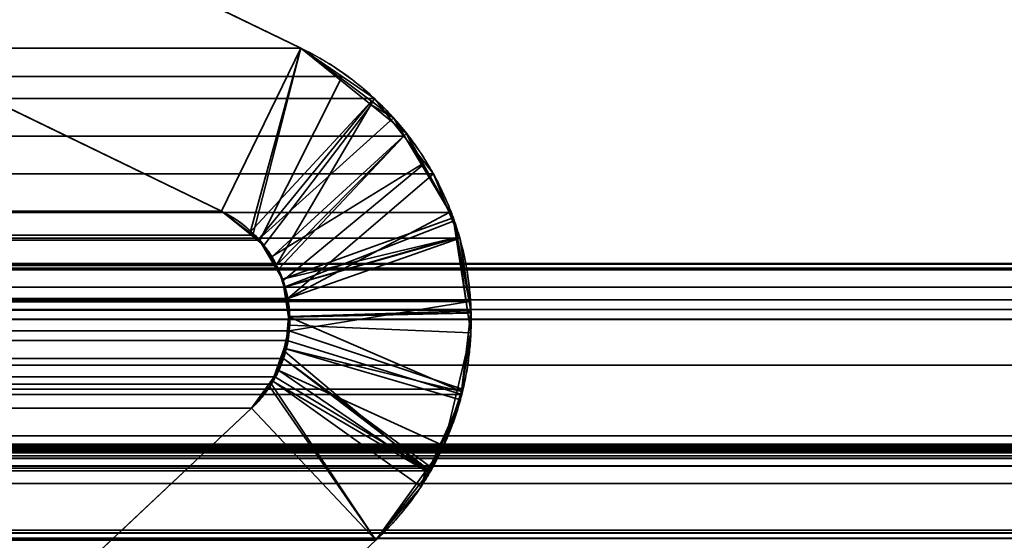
# Model space of a CAD drawing. Header units: millimetres. Extents: x -490 to 6690, y -115 to 152.
# Tile 686 of 1056: x 3401.88 to 3405.11, y 1.69 to 3.39. Entities that reach past the tile are written whole.
import ezdxf

# ---------------------------------------------------------------- set-up
doc = ezdxf.new("R2010")
doc.units = ezdxf.units.MM
doc.layers.add('151', color=253, linetype='Continuous')

# ---------------------------------------------------------------- blocks, each defined once
blk = doc.blocks.new('UG_SURFACE_003')
at = {"layer": '151', "color": 252, "linetype": 'Continuous', "lineweight": 35}
for points in [[(3589.9999, -6.2, 2202.5001), (3589.9999, 133.2, 2202.5001), (2410.0001, 133.2, 2202.5001), (2410.0001, -6.2, 2202.5001)], [(2559.9999, -6.2, 2052.5), (2559.9999, 133.2, 2052.5), (3440.0001, 133.2, 2052.5), (3440.0001, -6.2, 2052.5)]]:
    blk.add_3dface(points, dxfattribs=at)
blk = doc.blocks.new('UG_SURFACE_205')
at = {"layer": '151', "color": 254, "linetype": 'Continuous', "lineweight": 35}
for points in [[(3425.2501, -10, 2032.7499), (3425.2501, 136.75, 2032.7499), (2574.7499, 136.75, 2032.7499), (2574.7499, -10, 2032.7499)], [(3417.5, 21, 2025.0001), (3417.5, -8, 2025.0001), (2582.5, -8, 2025.0001), (2582.5, 21, 2025.0001)]]:
    blk.add_3dface(points, dxfattribs=at)
blk = doc.blocks.new('UG_SURFACE_231')
at = {"layer": '151', "color": 14, "linetype": 'Continuous', "lineweight": 35}
for points in [[(3417.3, -10, 2024.8001), (3417.3, 19, 2024.8001), (2582.7, 19, 2024.8001), (2582.7, -10, 2024.8001)], [(3413.25, 16.25, 2020.75), (3413.25, -22, 2020.75), (2586.75, -22, 2020.75), (2586.75, 16.25, 2020.75)]]:
    blk.add_3dface(points, dxfattribs=at)
blk = doc.blocks.new('UG_SURFACE_232')
at = {"layer": '151', "color": 7, "linetype": 'Continuous', "lineweight": 35}
for points in [[(2586.75, 16, 2020.75), (2586.75, -22, 2020.75), (3413.25, -22, 2020.75), (3413.25, 16, 2020.75)], [(3413.0001, 16, 2020.4999), (3413.0001, -22, 2020.4999), (2586.9999, -22, 2020.4999), (2586.9999, 16, 2020.4999)]]:
    blk.add_3dface(points, dxfattribs=at)
blk = doc.blocks.new('UG_SURFACE_238')
at = {"layer": '151', "color": 253, "linetype": 'Continuous', "lineweight": 35}
for points in [[(2587.8119, 4.4265, 2019.6881), (2587.8134, 2.0275, 2019.6865), (3412.1866, 2.0275, 2019.6865), (3412.1881, 4.4265, 2019.6881)], [(3402.8056, 3.3005, 2010.3056), (3401.8567, 3.7607, 2009.3565), (2598.1429, 3.7605, 2009.357), (2597.1944, 3.3005, 2010.3056)], [(3401.8567, 3.7607, 2009.3565), (3402.8056, 3.3005, 2010.3056), (3402.5462, 2.765, 2010.046), (3401.3655, 3.3375, 2008.8656)], [(3411.1381, 3.5528, 2018.6381), (3411.1371, 1.872, 2018.6372), (2588.8629, 1.872, 2018.6372), (2588.8619, 3.5528, 2018.6381)], [(2597.4538, 2.765, 2010.046), (2598.6345, 3.3375, 2008.8656), (3401.3655, 3.3375, 2008.8656), (3402.5462, 2.765, 2010.046)], [(2597.0616, 3.1994, 2010.4382), (3402.9415, 3.2076, 2010.4413), (3402.8056, 3.3005, 2010.3056)], [(3402.8056, 3.3005, 2010.3056), (2597.1944, 3.3005, 2010.3056), (2597.0616, 3.1994, 2010.4382)], [(3402.6487, 2.6867, 2010.1488), (3402.5462, 2.765, 2010.046), (3402.8056, 3.3005, 2010.3056)], [(3402.8056, 3.3005, 2010.3056), (3402.9415, 3.2076, 2010.4413), (3402.6713, 2.6696, 2010.1712), (3402.6487, 2.6867, 2010.1488)], [(2596.8814, 3.062, 2010.6184), (3403.0478, 3.1347, 2010.5479), (3402.9415, 3.2076, 2010.4413)], [(3402.9415, 3.2076, 2010.4413), (2597.0616, 3.1994, 2010.4382), (2596.8814, 3.062, 2010.6184)], [(3402.725, 2.5873, 2010.2251), (3402.6713, 2.6696, 2010.1712), (3402.9415, 3.2076, 2010.4413), (3403.0478, 3.1347, 2010.5479)], [(2596.8528, 3.0181, 2010.6473), (3403.1444, 3.0115, 2010.6442), (3403.0478, 3.1347, 2010.5479)], [(2596.8814, 3.062, 2010.6184), (2596.8528, 3.0181, 2010.6473), (3403.0478, 3.1347, 2010.5479)], [(3403.0478, 3.1347, 2010.5479), (3403.1444, 3.0115, 2010.6442), (3402.725, 2.5873, 2010.2251)], [(3403.1444, 3.0115, 2010.6442), (2596.8528, 3.0181, 2010.6473), (2596.7281, 2.8266, 2010.772)], [(2596.7281, 2.8266, 2010.772), (3403.2409, 2.8879, 2010.7408), (3403.1444, 3.0115, 2010.6442)], [(3403.1444, 3.0115, 2010.6442), (3402.7326, 2.5754, 2010.2327), (3402.725, 2.5873, 2010.2251)], [(3402.7634, 2.4788, 2010.2634), (3402.7326, 2.5754, 2010.2327), (3403.1444, 3.0115, 2010.6442), (3403.2409, 2.8879, 2010.7408)], [(2596.7073, 2.762, 2010.7925), (3403.2929, 2.7612, 2010.793), (3403.2409, 2.8879, 2010.7408)], [(2596.7281, 2.8266, 2010.772), (2596.7073, 2.762, 2010.7925), (3403.2409, 2.8879, 2010.7408)], [(3403.2409, 2.8879, 2010.7408), (3403.2929, 2.7612, 2010.793), (3402.7634, 2.4788, 2010.2634)], [(3403.2929, 2.7612, 2010.793), (2596.7073, 2.762, 2010.7925), (2596.6513, 2.5852, 2010.8488)], [(2596.6513, 2.5852, 2010.8488), (3403.3277, 2.6766, 2010.8275), (3403.2929, 2.7612, 2010.793)], [(2597.4538, 2.765, 2010.046), (3402.5462, 2.765, 2010.046), (3402.6487, 2.6867, 2010.1488), (2597.3513, 2.6867, 2010.1488)], [(3403.2929, 2.7612, 2010.793), (3403.3277, 2.6766, 2010.8275), (3402.7634, 2.4788, 2010.2634)], [(2597.3287, 2.6696, 2010.1712), (2597.3513, 2.6867, 2010.1488), (3402.6487, 2.6867, 2010.1488), (3402.6713, 2.6696, 2010.1712)], [(2596.6461, 2.4695, 2010.854), (3403.3597, 2.4693, 2010.8597), (3403.3277, 2.6766, 2010.8275)], [(2596.6513, 2.5852, 2010.8488), (2596.6461, 2.4695, 2010.854), (3403.3277, 2.6766, 2010.8275)], [(3402.6713, 2.6696, 2010.1712), (2597.275, 2.5873, 2010.2251), (2597.3287, 2.6696, 2010.1712)], [(3402.6713, 2.6696, 2010.1712), (3402.725, 2.5873, 2010.2251), (2597.275, 2.5873, 2010.2251)], [(3402.7638, 2.4675, 2010.2639), (3402.7634, 2.4788, 2010.2634), (3403.3277, 2.6766, 2010.8275), (3403.3597, 2.4693, 2010.8597)], [(2590.9314, 2.5782, 2016.5687), (3409.0686, 2.5782, 2016.5687), (3408.8647, 2.594, 2016.3648)], [(2591.1353, 2.594, 2016.3648), (2590.9314, 2.5782, 2016.5687), (3408.8647, 2.594, 2016.3648)], [(3408.8647, 2.594, 2016.3648), (3408.8566, 2.5909, 2016.3565), (2591.1434, 2.5909, 2016.3565), (2591.1353, 2.594, 2016.3648)], [(2591.1434, 2.5909, 2016.3565), (3408.8566, 2.5909, 2016.3565), (3408.6623, 2.5163, 2016.1624), (2591.3377, 2.5163, 2016.1624)], [(2597.2674, 2.5754, 2010.2327), (2597.275, 2.5873, 2010.2251), (3402.725, 2.5873, 2010.2251), (3402.7326, 2.5754, 2010.2327)], [(2590.7526, 2.5153, 2016.7472), (3409.2474, 2.5153, 2016.7472), (3409.137, 2.5729, 2016.6371)], [(2590.863, 2.5729, 2016.6371), (2590.7526, 2.5153, 2016.7472), (3409.137, 2.5729, 2016.6371)], [(3409.137, 2.5729, 2016.6371), (3409.0686, 2.5782, 2016.5687), (2590.9314, 2.5782, 2016.5687), (2590.863, 2.5729, 2016.6371)], [(2597.2362, 2.4675, 2010.2639), (3402.7326, 2.5754, 2010.2327), (3402.7634, 2.4788, 2010.2634)], [(3402.7326, 2.5754, 2010.2327), (2597.2362, 2.4675, 2010.2639), (2597.2366, 2.4788, 2010.2634)], [(2597.2366, 2.4788, 2010.2634), (2597.2674, 2.5754, 2010.2327), (3402.7326, 2.5754, 2010.2327)], [(3409.3864, 2.4427, 2016.8865), (3409.2474, 2.5153, 2016.7472), (2590.7526, 2.5153, 2016.7472), (2590.6136, 2.4427, 2016.8865)], [(2591.4478, 2.474, 2016.052), (2591.3377, 2.5163, 2016.1624), (3408.6623, 2.5163, 2016.1624)], [(2591.4478, 2.474, 2016.052), (3408.6623, 2.5163, 2016.1624), (3408.5522, 2.474, 2016.052)], [(3408.5522, 2.474, 2016.052), (2591.49, 2.4421, 2016.01), (2591.4478, 2.474, 2016.052)], [(3408.5522, 2.474, 2016.052), (3408.51, 2.4421, 2016.01), (2591.49, 2.4421, 2016.01)], [(3403.3597, 2.4693, 2010.8597), (2596.6461, 2.4695, 2010.854), (2596.6392, 2.3198, 2010.8609)], [(3403.3597, 2.4693, 2010.8597), (2596.6392, 2.3198, 2010.8609), (2596.6678, 2.1837, 2010.8323)], [(2596.6678, 2.1837, 2010.8323), (3403.3642, 2.4402, 2010.8643), (3403.3597, 2.4693, 2010.8597)], [(2597.2319, 2.3726, 2010.2682), (3402.7638, 2.4675, 2010.2639), (3402.7681, 2.3726, 2010.2682)], [(2597.2319, 2.3726, 2010.2682), (2597.2362, 2.4675, 2010.2639), (3402.7638, 2.4675, 2010.2639)], [(3402.7634, 2.4788, 2010.2634), (3402.7638, 2.4675, 2010.2639), (2597.2362, 2.4675, 2010.2639)], [(3403.3597, 2.4693, 2010.8597), (3402.7681, 2.3726, 2010.2682), (3402.7638, 2.4675, 2010.2639)], [(3403.3597, 2.4693, 2010.8597), (3403.3642, 2.4402, 2010.8643), (3403.336, 2.1813, 2010.8361), (3402.7681, 2.3726, 2010.2682)], [(2590.6136, 2.4427, 2016.8865), (2590.5857, 2.4102, 2016.9144), (3409.4143, 2.4102, 2016.9144)], [(2590.6136, 2.4427, 2016.8865), (3409.4143, 2.4102, 2016.9144), (3409.3864, 2.4427, 2016.8865)], [(2591.49, 2.4421, 2016.01), (3408.51, 2.4421, 2016.01), (3407.8753, 1.929, 2015.3754), (2592.1247, 1.929, 2015.3754)], [(2596.6678, 2.1837, 2010.8323), (3403.336, 2.1813, 2010.8361), (3403.3642, 2.4402, 2010.8643)], [(2590.4565, 2.2595, 2017.0436), (3409.5435, 2.2595, 2017.0436), (3409.4143, 2.4102, 2016.9144), (2590.5857, 2.4102, 2016.9144)], [(3402.7681, 2.3726, 2010.2682), (3402.7617, 2.3413, 2010.2615), (2597.2383, 2.3413, 2010.2615), (2597.2319, 2.3726, 2010.2682)], [(3402.7617, 2.3413, 2010.2615), (3402.7681, 2.3726, 2010.2682), (3403.336, 2.1813, 2010.8361), (3403.3341, 2.1635, 2010.8342)], [(2597.2509, 2.2813, 2010.2491), (2597.2383, 2.3413, 2010.2615), (3402.7617, 2.3413, 2010.2615)], [(2597.2509, 2.2813, 2010.2491), (3402.7617, 2.3413, 2010.2615), (3402.7491, 2.2813, 2010.2491)], [(3403.3341, 2.1635, 2010.8342), (3403.2373, 1.9215, 2010.7374), (3402.7491, 2.2813, 2010.2491), (3402.7617, 2.3413, 2010.2615)], [(3402.7491, 2.2813, 2010.2491), (3402.7207, 2.2213, 2010.2208), (2597.2793, 2.2213, 2010.2208), (2597.2509, 2.2813, 2010.2491)], [(3402.7207, 2.2213, 2010.2208), (3402.7491, 2.2813, 2010.2491), (3403.2304, 1.9129, 2010.7305)], [(3402.7491, 2.2813, 2010.2491), (3403.2373, 1.9215, 2010.7374), (3403.2304, 1.9129, 2010.7305)], [(3409.976, 1.5475, 2017.4761), (3409.5435, 2.2595, 2017.0436), (2590.4565, 2.2595, 2017.0436), (2590.024, 1.5475, 2017.4761)], [(2597.2903, 2.1978, 2010.2096), (2597.2793, 2.2213, 2010.2208), (3402.7207, 2.2213, 2010.2208)], [(2597.2903, 2.1978, 2010.2096), (3402.7207, 2.2213, 2010.2208), (3402.7097, 2.1978, 2010.2096)], [(3402.7097, 2.1978, 2010.2096), (3402.6446, 2.1185, 2010.1445), (2597.3554, 2.1185, 2010.1445), (2597.2903, 2.1978, 2010.2096)], [(3402.6446, 2.1185, 2010.1445), (3402.7097, 2.1978, 2010.2096), (3403.0521, 1.685, 2010.5522)], [(3403.2304, 1.9129, 2010.7305), (3403.0521, 1.685, 2010.5522), (3402.7097, 2.1978, 2010.2096), (3402.7207, 2.2213, 2010.2208)], [(3403.336, 2.1813, 2010.8361), (2596.6678, 2.1837, 2010.8323), (2596.6871, 2.0915, 2010.813)], [(3403.3341, 2.1635, 2010.8342), (3403.336, 2.1813, 2010.8361), (2596.6871, 2.0915, 2010.813)], [(2596.6871, 2.0915, 2010.813), (3403.2373, 1.9215, 2010.7374), (3403.3341, 2.1635, 2010.8342)], [(2598.8438, 0.72, 2008.656), (2597.3554, 2.1185, 2010.1445), (3402.6446, 2.1185, 2010.1445), (3401.1562, 0.72, 2008.656)], [(3401.1562, 0.72, 2008.656), (3402.6446, 2.1185, 2010.1445), (3403.0521, 1.685, 2010.5522), (3402.1215, 0.8105, 2009.6216)], [(2596.6871, 2.0915, 2010.813), (2596.771, 1.9138, 2010.7291), (3403.2304, 1.9129, 2010.7305)], [(3403.2304, 1.9129, 2010.7305), (3403.2373, 1.9215, 2010.7374), (2596.6871, 2.0915, 2010.813)], [(3412.2114, 1.5794, 2019.7115), (2587.8134, 2.0275, 2019.6865), (2587.7886, 1.5794, 2019.7115)], [(3412.2114, 1.5794, 2019.7115), (3412.1866, 2.0275, 2019.6865), (2587.8134, 2.0275, 2019.6865)], [(3408.8616, 1.954, 2016.3615), (2591.1384, 1.954, 2016.3615), (2591.1543, 1.9735, 2016.3457)], [(2591.1543, 1.9735, 2016.3457), (2591.1596, 1.977, 2016.3403), (3408.8402, 1.9764, 2016.3403)], [(3408.8402, 1.9764, 2016.3403), (3408.8476, 1.9718, 2016.3476), (2591.1543, 1.9735, 2016.3457)], [(3408.8476, 1.9718, 2016.3476), (3408.8616, 1.954, 2016.3615), (2591.1543, 1.9735, 2016.3457)], [(3408.8402, 1.9764, 2016.3403), (2591.1596, 1.977, 2016.3403), (2591.1858, 1.9939, 2016.314)], [(3408.8402, 1.9764, 2016.3403), (2591.1858, 1.9939, 2016.314), (2591.187, 1.9941, 2016.3131)], [(2591.187, 1.9941, 2016.3131), (2591.2185, 1.9992, 2016.2816), (3408.7815, 1.9987, 2016.2816)], [(3408.7815, 1.9987, 2016.2816), (3408.8109, 1.9952, 2016.3109), (2591.187, 1.9941, 2016.3131)], [(3408.8109, 1.9952, 2016.3109), (3408.8128, 1.9939, 2016.3128), (2591.187, 1.9941, 2016.3131)], [(2591.187, 1.9941, 2016.3131), (3408.8128, 1.9939, 2016.3128), (3408.8402, 1.9764, 2016.3403)], [(3408.766, 2.0006, 2016.2661), (2591.2185, 1.9992, 2016.2816), (2591.2294, 2.001, 2016.2704)], [(3408.766, 2.0006, 2016.2661), (3408.7815, 1.9987, 2016.2816), (2591.2185, 1.9992, 2016.2816)], [(2591.2294, 2.001, 2016.2704), (3408.7501, 1.9955, 2016.2501), (3408.766, 2.0006, 2016.2661)], [(2591.2294, 2.001, 2016.2704), (2591.2499, 1.995, 2016.2501), (3408.7501, 1.9955, 2016.2501)], [(3408.7284, 1.9885, 2016.2282), (3408.7501, 1.9955, 2016.2501), (2591.2499, 1.995, 2016.2501)], [(3408.7284, 1.9885, 2016.2282), (2591.2499, 1.995, 2016.2501), (2591.2716, 1.9885, 2016.2282)], [(2591.2716, 1.9885, 2016.2282), (3408.7212, 1.9825, 2016.2213), (3408.7284, 1.9885, 2016.2282)], [(2591.2716, 1.9885, 2016.2282), (2591.2788, 1.9825, 2016.2213), (3408.7212, 1.9825, 2016.2213)], [(2591.3024, 1.962, 2016.1977), (3408.6976, 1.962, 2016.1977), (3408.7212, 1.9825, 2016.2213), (2591.2788, 1.9825, 2016.2213)], [(2590.6155, 1.093, 2016.8846), (2591.1384, 1.954, 2016.3615), (3408.8616, 1.954, 2016.3615), (3409.3845, 1.093, 2016.8846)], [(2591.9702, 1.378, 2015.5299), (3408.0298, 1.378, 2015.5299), (3408.6976, 1.962, 2016.1977), (2591.3024, 1.962, 2016.1977)], [(2592.3846, 1.7188, 2015.1153), (2592.1247, 1.929, 2015.3754), (3407.8753, 1.929, 2015.3754)], [(2592.3846, 1.7188, 2015.1153), (3407.8753, 1.929, 2015.3754), (3407.6154, 1.7188, 2015.1153)], [(3403.2304, 1.9129, 2010.7305), (2596.771, 1.9138, 2010.7291), (2596.7855, 1.8829, 2010.7145)], [(3403.2304, 1.9129, 2010.7305), (2596.7855, 1.8829, 2010.7145), (2596.9479, 1.685, 2010.5522)], [(2596.9479, 1.685, 2010.5522), (3403.0521, 1.685, 2010.5522), (3403.2304, 1.9129, 2010.7305)], [(2588.8629, 1.872, 2018.6372), (3411.1371, 1.872, 2018.6372), (3411.1149, 1.7081, 2018.615)], [(2588.8851, 1.7081, 2018.615), (2588.8629, 1.872, 2018.6372), (3411.1149, 1.7081, 2018.615)], [(3407.6154, 1.7188, 2015.1153), (3407.0749, 1.5795, 2014.575), (2592.9251, 1.5795, 2014.575), (2592.3846, 1.7188, 2015.1153)], [(3411.1149, 1.7081, 2018.615), (3411.1085, 1.6924, 2018.6086), (2588.8915, 1.6924, 2018.6086), (2588.8851, 1.7081, 2018.615)], [(2588.9442, 1.5646, 2018.5559), (2588.8915, 1.6924, 2018.6086), (3411.1085, 1.6924, 2018.6086)], [(2588.9442, 1.5646, 2018.5559), (3411.1085, 1.6924, 2018.6086), (3411.0558, 1.5646, 2018.5559)], [(3402.1215, 0.8105, 2009.6216), (3403.0521, 1.685, 2010.5522), (2596.9479, 1.685, 2010.5522), (2597.8785, 0.8105, 2009.6216)]]:
    blk.add_3dface(points, dxfattribs=at)
blk = doc.blocks.new('UG_SURFACE_239')
at = {"layer": '151', "color": 253, "linetype": 'Continuous', "lineweight": 35}
for points in [[(3401.8571, 3.7605, -7.5), (3402.8056, 3.3005, -7.5), (3402.5462, 2.765, -7.5), (3401.3655, 3.3375, -7.5)], [(3401.3655, 3.3375, 2008.8656), (3402.5462, 2.765, 2010.046), (3402.8056, 3.3005, 2010.3056), (3401.8571, 3.7605, 2009.357)], [(3402.8056, 3.3005, -7.5), (3401.8571, 3.7605, -7.5), (3401.8571, 3.7605, 2009.357), (3402.8056, 3.3005, 2010.3056)], [(3402.5462, 2.765, 2010.046), (3401.3655, 3.3375, 2008.8656), (3401.3655, 3.3375, -7.5), (3402.5462, 2.765, -7.5)], [(3402.6389, 2.6951, -7.5), (3402.5462, 2.765, -7.5), (3402.8056, 3.3005, -7.5), (3403.0378, 3.1258, -7.5)], [(3402.8056, 3.3005, 2010.3056), (3402.5462, 2.765, 2010.046), (3402.6387, 2.6904, 2010.1385)], [(3402.6387, 2.6904, 2010.1385), (3402.6852, 2.6529, 2010.1852), (3403.0368, 3.1141, 2010.5367), (3402.8056, 3.3005, 2010.3056)], [(3403.0378, 3.1258, -7.5), (3402.8056, 3.3005, -7.5), (3402.8056, 3.3005, 2010.3056)], [(3402.8056, 3.3005, 2010.3056), (3403.0368, 3.1141, 2010.5367), (3403.0378, 3.1258, -7.5)], [(3403.0378, 3.1258, -7.5), (3402.668, 2.6732, -7.5), (3402.6389, 2.6951, -7.5)], [(3403.0378, 3.1258, -7.5), (3403.1105, 3.071, -7.5), (3402.668, 2.6732, -7.5)], [(3403.1532, 3.0203, 2010.653), (3403.0368, 3.1141, 2010.5367), (3402.6852, 2.6529, 2010.1852), (3402.7073, 2.6122, 2010.2074)], [(3403.1105, 3.071, -7.5), (3403.0378, 3.1258, -7.5), (3403.0368, 3.1141, 2010.5367)], [(3403.0368, 3.1141, 2010.5367), (3403.1532, 3.0203, 2010.653), (3403.1105, 3.071, -7.5)], [(3402.7045, 2.6122, -7.5), (3402.668, 2.6732, -7.5), (3403.1105, 3.071, -7.5), (3403.2016, 2.9187, -7.5)], [(3403.2016, 2.9187, -7.5), (3403.1105, 3.071, -7.5), (3403.1532, 3.0203, 2010.653)], [(3402.7073, 2.6122, 2010.2074), (3402.7479, 2.5382, 2010.2477), (3403.2087, 2.9187, 2010.7086), (3403.1532, 3.0203, 2010.653)], [(3403.1532, 3.0203, 2010.653), (3403.2087, 2.9187, 2010.7086), (3403.2016, 2.9187, -7.5)], [(3403.2016, 2.9187, -7.5), (3403.3062, 2.7434, -7.5), (3402.7464, 2.542, -7.5), (3402.7045, 2.6122, -7.5)], [(3403.3096, 2.7338, 2010.8097), (3403.2087, 2.9187, 2010.7086), (3402.7479, 2.5382, 2010.2477), (3402.7519, 2.5159, 2010.252)], [(3403.3062, 2.7434, -7.5), (3403.2016, 2.9187, -7.5), (3403.2087, 2.9187, 2010.7086)], [(3403.2087, 2.9187, 2010.7086), (3403.3096, 2.7338, 2010.8097), (3403.3062, 2.7434, -7.5)], [(3402.6389, 2.6951, -7.5), (3402.6387, 2.6904, 2010.1385), (3402.5462, 2.765, 2010.046)], [(3402.5462, 2.765, 2010.046), (3402.5462, 2.765, -7.5), (3402.6389, 2.6951, -7.5)], [(3402.7464, 2.542, -7.5), (3403.3062, 2.7434, -7.5), (3403.316, 2.6788, -7.5)], [(3402.7519, 2.5159, 2010.252), (3403.3201, 2.678, 2010.8199), (3403.3096, 2.7338, 2010.8097)], [(3403.316, 2.6788, -7.5), (3403.3062, 2.7434, -7.5), (3403.3096, 2.7338, 2010.8097)], [(3403.3096, 2.7338, 2010.8097), (3403.3201, 2.678, 2010.8199), (3403.316, 2.6788, -7.5)], [(3402.6387, 2.6904, 2010.1385), (3402.6389, 2.6951, -7.5), (3402.668, 2.6732, -7.5)], [(3402.668, 2.6732, -7.5), (3402.6852, 2.6529, 2010.1852), (3402.6387, 2.6904, 2010.1385)], [(3402.6852, 2.6529, 2010.1852), (3402.668, 2.6732, -7.5), (3402.7045, 2.6122, -7.5)], [(3402.7045, 2.6122, -7.5), (3402.7073, 2.6122, 2010.2074), (3402.6852, 2.6529, 2010.1852)], [(3402.7503, 2.5163, -7.5), (3402.7464, 2.542, -7.5), (3403.316, 2.6788, -7.5)], [(3403.316, 2.6788, -7.5), (3403.3539, 2.4306, -7.5), (3402.7655, 2.4168, -7.5), (3402.7503, 2.5163, -7.5)], [(3402.7519, 2.5159, 2010.252), (3402.7696, 2.42, 2010.2696), (3403.3642, 2.4383, 2010.8643), (3403.3201, 2.678, 2010.8199)], [(3403.3539, 2.4306, -7.5), (3403.316, 2.6788, -7.5), (3403.3201, 2.678, 2010.8199)], [(3403.3201, 2.678, 2010.8199), (3403.3642, 2.4383, 2010.8643), (3403.3539, 2.4306, -7.5)], [(3402.7073, 2.6122, 2010.2074), (3402.7045, 2.6122, -7.5), (3402.7464, 2.542, -7.5)], [(3402.7464, 2.542, -7.5), (3402.7479, 2.5382, 2010.2477), (3402.7073, 2.6122, 2010.2074)], [(3402.7479, 2.5382, 2010.2477), (3402.7464, 2.542, -7.5), (3402.7503, 2.5163, -7.5)], [(3402.7503, 2.5163, -7.5), (3402.7519, 2.5159, 2010.252), (3402.7479, 2.5382, 2010.2477)], [(3402.7519, 2.5159, 2010.252), (3402.7503, 2.5163, -7.5), (3402.7655, 2.4168, -7.5)], [(3402.7655, 2.4168, -7.5), (3402.7696, 2.42, 2010.2696), (3402.7519, 2.5159, 2010.252)], [(3403.3539, 2.4306, -7.5), (3403.3639, 2.3661, -7.5), (3402.7693, 2.391, -7.5), (3402.7655, 2.4168, -7.5)], [(3403.3327, 2.1732, 2010.8328), (3403.3635, 2.4324, 2010.8635), (3402.7696, 2.42, 2010.2696), (3402.7693, 2.4175, 2010.2694)], [(3403.3635, 2.4324, 2010.8635), (3403.3642, 2.4383, 2010.8643), (3402.7696, 2.42, 2010.2696)], [(3403.3639, 2.3661, -7.5), (3403.3635, 2.4324, 2010.8635), (3403.3327, 2.1732, 2010.8328)], [(3403.3642, 2.4383, 2010.8643), (3403.3635, 2.4324, 2010.8635), (3403.3539, 2.4306, -7.5)], [(3403.3639, 2.3661, -7.5), (3403.3539, 2.4306, -7.5), (3403.3635, 2.4324, 2010.8635)], [(3402.7693, 2.391, -7.5), (3402.7512, 2.3152, -7.5), (3402.7569, 2.3138, 2010.257)], [(3402.7512, 2.3152, -7.5), (3402.7693, 2.391, -7.5), (3403.3639, 2.3661, -7.5), (3403.3184, 2.1767, -7.5)], [(3402.7569, 2.3138, 2010.257), (3402.7693, 2.4175, 2010.2694), (3402.7655, 2.4168, -7.5)], [(3402.7693, 2.4175, 2010.2694), (3402.7569, 2.3138, 2010.257), (3403.3327, 2.1732, 2010.8328)], [(3402.7655, 2.4168, -7.5), (3402.7693, 2.391, -7.5), (3402.7569, 2.3138, 2010.257)], [(3402.7655, 2.4168, -7.5), (3402.7693, 2.4175, 2010.2694), (3402.7696, 2.42, 2010.2696)], [(3403.3327, 2.1732, 2010.8328), (3403.3184, 2.1767, -7.5), (3403.3639, 2.3661, -7.5)], [(3402.7512, 2.3152, -7.5), (3402.7338, 2.2425, -7.5), (3402.7128, 2.2082, 2010.2127)], [(3402.7128, 2.2082, 2010.2127), (3402.7557, 2.3029, 2010.2556), (3402.7512, 2.3152, -7.5)], [(3403.2004, 1.861, 2010.7005), (3403.2223, 1.9094, 2010.7224), (3402.7557, 2.3029, 2010.2556), (3402.7128, 2.2082, 2010.2127)], [(3403.3184, 2.1767, -7.5), (3403.2748, 1.995, -7.5), (3402.7338, 2.2425, -7.5), (3402.7512, 2.3152, -7.5)], [(3402.7557, 2.3029, 2010.2556), (3402.7569, 2.3138, 2010.257), (3402.7512, 2.3152, -7.5)], [(3402.7569, 2.3138, 2010.257), (3402.7557, 2.3029, 2010.2556), (3403.2223, 1.9094, 2010.7224), (3403.3294, 2.1456, 2010.8294)], [(3403.3294, 2.1456, 2010.8294), (3403.3327, 2.1732, 2010.8328), (3402.7569, 2.3138, 2010.257)], [(3402.7338, 2.2425, -7.5), (3402.7102, 2.2097, -7.5), (3402.7128, 2.2082, 2010.2127)], [(3402.7102, 2.2097, -7.5), (3402.7338, 2.2425, -7.5), (3403.2159, 1.913, -7.5)], [(3402.7338, 2.2425, -7.5), (3403.2748, 1.995, -7.5), (3403.2159, 1.913, -7.5)], [(3402.7102, 2.2097, -7.5), (3402.6446, 2.1185, -7.5), (3402.6446, 2.1185, 2010.1445)], [(3402.6446, 2.1185, 2010.1445), (3402.704, 2.189, 2010.2041), (3402.7102, 2.2097, -7.5)], [(3403.2159, 1.913, -7.5), (3403.0521, 1.685, -7.5), (3402.6446, 2.1185, -7.5), (3402.7102, 2.2097, -7.5)], [(3402.704, 2.189, 2010.2041), (3402.7128, 2.2082, 2010.2127), (3402.7102, 2.2097, -7.5)], [(3402.7128, 2.2082, 2010.2127), (3402.704, 2.189, 2010.2041), (3403.0521, 1.685, 2010.5522), (3403.2004, 1.861, 2010.7005)], [(3403.0521, 1.685, 2010.5522), (3402.704, 2.189, 2010.2041), (3402.6446, 2.1185, 2010.1445)], [(3403.2748, 1.995, -7.5), (3403.3184, 2.1767, -7.5), (3403.3327, 2.1732, 2010.8328)], [(3403.2748, 1.995, -7.5), (3403.3327, 2.1732, 2010.8328), (3403.3294, 2.1456, 2010.8294)], [(3403.2748, 1.995, -7.5), (3403.3294, 2.1456, 2010.8294), (3403.2223, 1.9094, 2010.7224)], [(3401.1562, 0.72, 2008.656), (3402.6446, 2.1185, 2010.1445), (3402.6446, 2.1185, -7.5), (3401.1562, 0.72, -7.5)], [(3401.1562, 0.72, -7.5), (3402.6446, 2.1185, -7.5), (3403.0521, 1.685, -7.5), (3402.1215, 0.8105, -7.5)], [(3402.1215, 0.8105, 2009.6216), (3403.0521, 1.685, 2010.5522), (3402.6446, 2.1185, 2010.1445), (3401.1562, 0.72, 2008.656)], [(3403.2223, 1.9094, 2010.7224), (3403.2159, 1.913, -7.5), (3403.2748, 1.995, -7.5)], [(3403.2159, 1.913, -7.5), (3403.2004, 1.861, 2010.7005), (3403.0521, 1.685, 2010.5522)], [(3403.0521, 1.685, 2010.5522), (3403.0521, 1.685, -7.5), (3403.2159, 1.913, -7.5)], [(3403.2159, 1.913, -7.5), (3403.2223, 1.9094, 2010.7224), (3403.2004, 1.861, 2010.7005)], [(3402.1215, 0.8105, -7.5), (3403.0521, 1.685, -7.5), (3403.0521, 1.685, 2010.5522), (3402.1215, 0.8105, 2009.6216)]]:
    blk.add_3dface(points, dxfattribs=at)

msp = doc.modelspace()

# ---------------------------------------------------------------- linework, layer by layer
at = {"layer": '151', "linetype": 'Continuous', "lineweight": -3}
for p, q in [((3401.8566, 3.7607, 2009.3566), (3402.8056, 3.3005, 2010.3056)), ((3402.8056, 3.3005, -7.5), (3401.8571, 3.7605, -7.5)), ((3401.8571, 3.7605, 2009.3571), (3402.8056, 3.3005, 2010.3056)), ((3402.5461, 2.765, -7.5), (3401.3656, 3.3375, -7.5)), ((3402.5461, 2.765, 2010.0461), (3401.3656, 3.3375, 2008.8656)), ((3402.5461, 2.765, 2010.0461), (3401.3656, 3.3375, 2008.8656)), ((2597.1944, 3.3005, 2010.3056), (3402.8056, 3.3005, 2010.3056)), ((3402.8056, 3.3005, 2010.3056), (3402.8056, 3.3005, -7.5)), ((3402.5461, 2.765, 2010.0461), (2597.4539, 2.765, 2010.0461)), ((3402.5461, 2.765, -7.5), (3402.5461, 2.765, 2010.0461)), ((2591.4899, 2.4421, 2016.0101), (3408.5101, 2.4421, 2016.0101)), ((2590.4564, 2.2595, 2017.0436), (3409.5436, 2.2595, 2017.0436)), ((3402.6446, 2.1185, 2010.1446), (2597.3554, 2.1185, 2010.1446)), ((3401.1561, 0.72, 2008.6561), (3402.6446, 2.1185, 2010.1446)), ((3401.1561, 0.72, -7.5), (3402.6446, 2.1185, -7.5)), ((3401.1561, 0.72, 2008.6561), (3402.6446, 2.1185, 2010.1446)), ((3402.6446, 2.1185, -7.5), (3402.6446, 2.1185, 2010.1446)), ((3412.1866, 2.0275, 2019.6866), (2587.8134, 2.0275, 2019.6866)), ((3408.8616, 1.954, 2016.3616), (2591.1384, 1.954, 2016.3616)), ((3408.6976, 1.962, 2016.1976), (2591.3024, 1.962, 2016.1976)), ((2588.8629, 1.872, 2018.6371), (3411.1371, 1.872, 2018.6371))]:
    msp.add_line(p, q, dxfattribs=at)
for centre, radius, start, end in [((3402.3727, 2.4079, -7.5), 0.992, 313.2233, 64.1277), ((3402.3729, 2.4079, -7.5), 0.3969, 313.1975, 64.1283)]:
    msp.add_arc(centre, radius, start, end, dxfattribs=at)
for points, knots in [([(3403.0521, 1.685, 2010.5521), (3403.1214, 1.7501, 2010.6214), (3403.1855, 1.8295, 2010.6855), (3403.2781, 1.9941, 2010.7781), (3403.312, 2.0763, 2010.812), (3403.3565, 2.2513, 2010.8565), (3403.3672, 2.347, 2010.8672), (3403.3616, 2.5207, 2010.8616), (3403.3487, 2.6016, 2010.8487), (3403.3063, 2.7523, 2010.8063), (3403.2763, 2.8238, 2010.7763), (3403.1874, 2.9845, 2010.6874), (3403.1204, 3.0673, 2010.6204), (3402.9729, 3.2044, 2010.4729), (3402.8905, 3.2593, 2010.3905), (3402.8056, 3.3005, 2010.3056)], [0, 0, 0, 0, 0.164643, 0.164643, 0.294219, 0.294219, 0.425156, 0.425156, 0.537778, 0.537778, 0.651235, 0.651235, 0.82291, 0.82291, 1, 1, 1, 1]), ([(3402.5461, 2.765, 2010.0461), (3402.5909, 2.7432, 2010.0909), (3402.6344, 2.7117, 2010.1344), (3402.6948, 2.6428, 2010.1948), (3402.7161, 2.6111, 2010.2161), (3402.7464, 2.5459, 2010.2464), (3402.7572, 2.513, 2010.2572), (3402.7696, 2.4445, 2010.2696), (3402.7714, 2.4078, 2010.2714), (3402.7654, 2.3411, 2010.2654), (3402.7587, 2.3099, 2010.2587), (3402.7389, 2.2511, 2010.2389), (3402.7253, 2.2229, 2010.2253), (3402.6907, 2.1674, 2010.1907), (3402.6684, 2.1409, 2010.1684), (3402.6446, 2.1185, 2010.1446)], [0, 0, 0, 0, 0.235589, 0.235589, 0.384696, 0.384696, 0.507901, 0.507901, 0.632069, 0.632069, 0.74274, 0.74274, 0.859083, 0.859083, 1, 1, 1, 1])]:
    msp.add_open_spline(points, degree=3, knots=knots, dxfattribs=at)
for points, weights in [([(3402.8056, 3.3005, 2010.3056), (3403.2747, 3.073, 2010.7747), (3403.5523, 2.5879, 2011.0523), (3403.432, 2.0421, 2010.932), (3403.0521, 1.685, 2010.5521)], [1, 0.783546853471, 0.711395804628, 0.783546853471, 1]), ([(3402.5461, 2.765, 2010.0461), (3402.7338, 2.6739, 2010.2338), (3402.8449, 2.4798, 2010.3449), (3402.7967, 2.2613, 2010.2967), (3402.6446, 2.1185, 2010.1446)], [1, 0.783452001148, 0.711269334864, 0.783452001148, 1])]:
    msp.add_rational_spline(points, weights, degree=4, dxfattribs=at)

# ---------------------------------------------------------------- block references
for name in ['UG_SURFACE_205', 'UG_SURFACE_003', 'UG_SURFACE_231', 'UG_SURFACE_232', 'UG_SURFACE_238', 'UG_SURFACE_239']:
    msp.add_blockref(name, (0, 0), dxfattribs=at)

doc.saveas('drawing.dxf')
